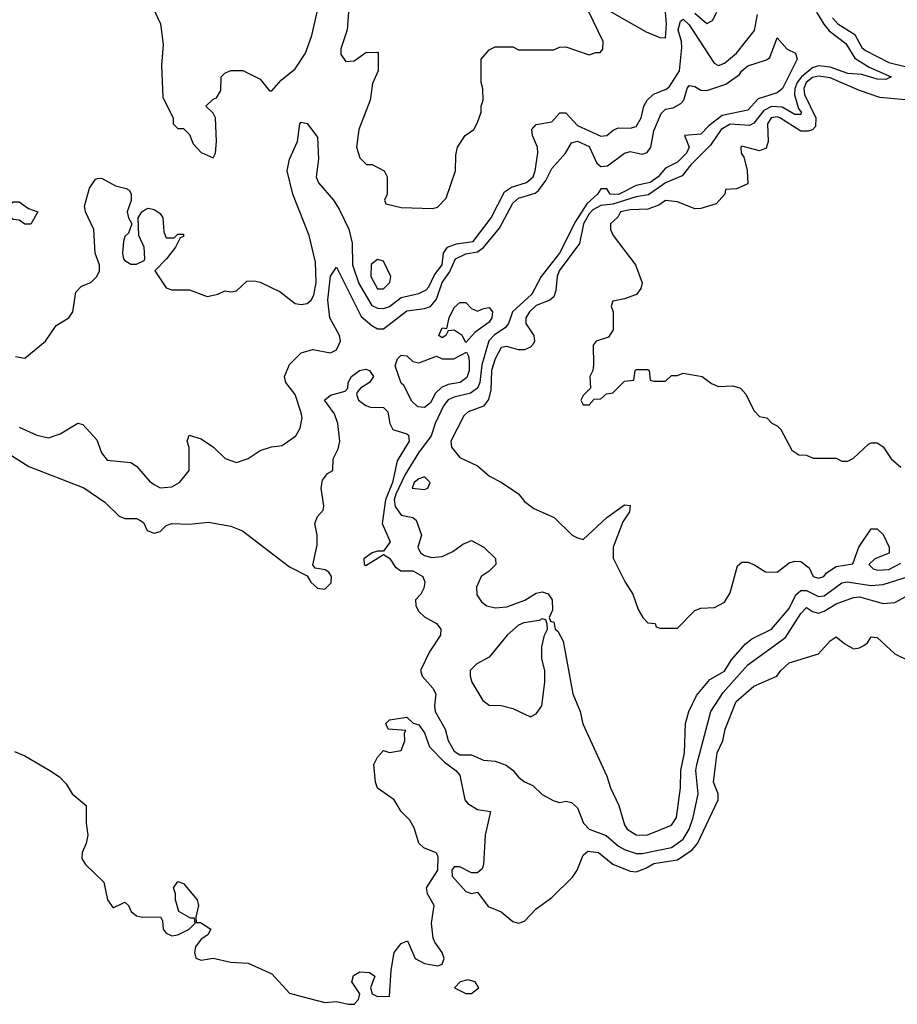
# Model space of a CAD drawing. Header units: inches. Extents: x 2380053 to 2584298, y 380219 to 546618.
# Tile 355 of 656: x 2541712 to 2544699, y 399974 to 403324. Entities that reach past the tile are written whole.
import ezdxf

# ---------------------------------------------------------------- set-up
doc = ezdxf.new("R2010")
doc.units = ezdxf.units.IN
doc.header["$MEASUREMENT"] = 0
doc.layers.add('C5349', color=7, linetype='Continuous')
doc.layers.add('C5440', color=7, linetype='Continuous')

msp = doc.modelspace()

# ---------------------------------------------------------------- linework, layer by layer
at = {"layer": 'C5349', "color": 2, "elevation": 2}
msp.add_lwpolyline([(2542676.6, 400000), (2542750, 399980.5), (2542790, 399983), (2542830, 399974), (2542850, 399974.8), (2542865.2, 399990), (2542867.2, 400000)], dxfattribs=at)
at = {"layer": 'C5440', "color": 2}
for points, elevation in [([(2542165.4, 403365.4), (2542191.3, 403310), (2542199.8, 403239.8), (2542194.8, 403170), (2542199.6, 403059.6), (2542234, 402990), (2542234, 402970), (2542250, 402954), (2542270, 402954), (2542290, 402934), (2542302, 402902), (2542330, 402872), (2542370, 402854), (2542378, 402870), (2542382, 402910), (2542378, 402990), (2542370, 403006), (2542346, 403030), (2542370, 403054), (2542382, 403058), (2542396.4, 403083.6), (2542398, 403130), (2542410, 403142), (2542430, 403151.3), (2542471.6, 403151.6), (2542530, 403122), (2542562, 403082), (2542570, 403082), (2542602, 403118), (2542650, 403157.3), (2542684.5, 403210), (2542706, 403270), (2542724, 403350)], 18), ([(2543670, 403382), (2543843.4, 403283.4), (2543890, 403264), (2543910, 403262), (2543913.1, 403310), (2543906.7, 403386.7)], 18), ([(2541698, 402178), (2541730, 402172), (2541799.3, 402230), (2541836.6, 402283.4), (2541879.3, 402310), (2541892.3, 402330), (2541903.2, 402396.8), (2541922, 402418), (2541954, 402430), (2541974, 402450), (2541984, 402470), (2541984, 402490), (2541968.7, 402530), (2541964, 402610), (2541936, 402670), (2541932.7, 402690), (2541949.3, 402750.7), (2541970, 402782), (2541976.4, 402783.6), (2541990, 402784.7), (2542038.5, 402758.5), (2542074, 402750), (2542084.7, 402744.7), (2542091.1, 402731.1), (2542091.1, 402708.9), (2542078, 402670), (2542082, 402650), (2542094, 402630), (2542082, 402598), (2542070, 402586), (2542064.7, 402570), (2542062, 402530), (2542064.7, 402510), (2542070, 402504.7), (2542090, 402492), (2542110, 402492), (2542135.3, 402504.7), (2542138, 402510), (2542135.3, 402550), (2542118, 402590), (2542115.3, 402650), (2542128, 402670), (2542140.9, 402679.1), (2542150, 402682.8), (2542170, 402678.8), (2542190, 402664.7), (2542198.8, 402650), (2542202, 402602), (2542210, 402582), (2542238, 402582), (2542250, 402594), (2542270, 402594), (2542270, 402586), (2542258, 402582), (2542242, 402550), (2542211.3, 402510), (2542172, 402470), (2542210, 402412), (2542230, 402404.7), (2542290, 402404.7), (2542350, 402382.8), (2542386, 402390), (2542410, 402402), (2542430, 402398), (2542450, 402402), (2542485.2, 402434.8), (2542510, 402436), (2542530, 402430.8), (2542598.5, 402398.5), (2542650, 402358.8), (2542670, 402354.8), (2542690, 402358.8), (2542704, 402370), (2542713.5, 402386.5), (2542721.1, 402430), (2542718.9, 402498.9), (2542697.4, 402590), (2542641.7, 402730), (2542622.6, 402810), (2542629.6, 402850), (2542657, 402910), (2542665.2, 402970), (2542670, 402976), (2542690, 402971), (2542724.9, 402924.9), (2542728.8, 402850), (2542721.1, 402790), (2542729.2, 402769.2), (2542780.4, 402710), (2542799.6, 402679.6), (2542831.5, 402611.5), (2542843.7, 402563.7), (2542845, 402490), (2542866.3, 402426.3), (2542910, 402352.2), (2542930, 402342.6), (2542950, 402341.1), (2542970, 402348.8), (2543010, 402378.9), (2543070, 402392.9), (2543095.4, 402404.6), (2543104.8, 402415.2), (2543123.8, 402456.2), (2543149.7, 402490), (2543154.7, 402530), (2543167.3, 402550), (2543198.5, 402561.5), (2543255.1, 402570), (2543316.4, 402650), (2543361.8, 402738.2), (2543385.5, 402754.5), (2543436.2, 402770), (2543458.9, 402790), (2543466.3, 402810), (2543475.4, 402870), (2543474, 402890), (2543457.6, 402930), (2543454.5, 402950), (2543470, 402967.7), (2543523, 402977), (2543550, 403007.3), (2543570, 403007.7), (2543610, 402964.2), (2543690, 402927.7), (2543710, 402930.7), (2543731.2, 402948.8), (2543750, 402956.4), (2543790, 402954.9), (2543810, 402960.7), (2543827, 402990), (2543836.3, 403030), (2543847.6, 403050), (2543868.8, 403071.1), (2543912.1, 403087.9), (2543923.1, 403096.9), (2543956.9, 403150), (2543965, 403230), (2543964.1, 403250), (2543952.4, 403290), (2543960.5, 403319.5), (2543970, 403325.5), (2543990, 403306.7), (2544075.8, 403175.8), (2544090, 403168.2), (2544110, 403176.4), (2544151.6, 403210), (2544212.7, 403287.3), (2544222.2, 403342.2)], 14), ([(2542831.3, 403350), (2542826.8, 403290), (2542805.4, 403225.4), (2542805.4, 403205.4), (2542822, 403182), (2542850, 403184.7), (2542890, 403212), (2542930, 403214), (2542932, 403210), (2542932, 403150), (2542912.7, 403107.3), (2542904.7, 403050), (2542866, 402950), (2542858, 402890), (2542870, 402854), (2542892, 402832), (2542911.1, 402831.1), (2542952, 402810), (2542962, 402790), (2542962, 402730), (2542954, 402710), (2542958, 402698), (2543010, 402684.7), (2543118, 402682), (2543133.6, 402686.4), (2543163.1, 402716.9), (2543195.3, 402810), (2543196.4, 402863.6), (2543202, 402890), (2543228, 402930), (2543258, 402950), (2543270, 402974), (2543282, 403010), (2543282, 403030), (2543288.7, 403050), (2543288.4, 403088.4), (2543282, 403110), (2543282, 403190), (2543310, 403222), (2543330, 403232), (2543390, 403232), (2543410, 403222), (2543530, 403222), (2543548.8, 403231.1), (2543570, 403231.3), (2543650, 403204.7), (2543672.7, 403212.7), (2543687.3, 403212.7), (2543696.4, 403223.6), (2543698, 403250), (2543647.3, 403352.7)], 18), ([(2544423.2, 403350), (2544448.8, 403308.9), (2544466.5, 403286.5), (2544522.9, 403242.9), (2544553.5, 403193.5), (2544602.3, 403162.3), (2544678, 403130), (2544659.3, 403120.7), (2544630, 403121.3), (2544577.4, 403137.4), (2544530, 403140.9), (2544470, 403162.2), (2544430, 403167.1), (2544410, 403160.7), (2544372.6, 403130), (2544357.3, 403110), (2544349.4, 403090), (2544348.4, 403068.4), (2544362.4, 403022.4), (2544371.3, 403010), (2544370, 403002), (2544350, 403001.1), (2544306.4, 403026.4), (2544270, 403029.1), (2544244.5, 403015.5), (2544210, 402972.4), (2544196, 402964), (2544130, 402968.9), (2544099, 402950), (2544062.9, 402897.1), (2543996.1, 402830), (2543966.8, 402793.2), (2543910, 402768.9), (2543851.4, 402728.6), (2543810, 402721), (2543730, 402696.8), (2543690, 402691.5), (2543662.9, 402677.1), (2543650, 402663.5), (2543631.1, 402630), (2543616.9, 402563.1), (2543548.1, 402470), (2543540.9, 402450), (2543536.7, 402403.3), (2543530, 402381.2), (2543516, 402370), (2543470, 402352.2), (2543447, 402330), (2543434, 402310), (2543434.9, 402290), (2543462, 402250), (2543464, 402230), (2543459.3, 402220.7), (2543450.4, 402209.6), (2543430, 402200.9), (2543410, 402200.9), (2543370, 402211.8), (2543350, 402209.3), (2543330.4, 402170), (2543317.8, 402130), (2543315.4, 402064.6), (2543307.7, 402032.3), (2543290, 402009.4), (2543238, 401990), (2543223.4, 401976.6), (2543178.8, 401890), (2543181, 401870), (2543210, 401834.8), (2543270, 401806), (2543310.7, 401770.7), (2543350, 401751), (2543410, 401711.3), (2543430, 401684.7), (2543461.4, 401661.4), (2543530.6, 401630.6), (2543592, 401570), (2543610, 401561), (2543630, 401556), (2543709.7, 401630.3), (2543770, 401674), (2543790, 401671.3), (2543786.8, 401650), (2543764.7, 401615.3), (2543731.3, 401530), (2543731.6, 401491.6), (2543772, 401410), (2543798, 401370), (2543816.9, 401316.9), (2543832, 401290), (2543850, 401272), (2543874, 401270), (2543878, 401258), (2543890, 401254), (2543950, 401254), (2544010, 401314), (2544030, 401322), (2544076.4, 401323.6), (2544110, 401342), (2544130, 401374), (2544154.6, 401465.4), (2544170, 401478), (2544190, 401478), (2544210, 401471), (2544250, 401446), (2544290, 401444.7), (2544330, 401476.3), (2544350, 401481.6), (2544370, 401480.5), (2544398.8, 401458.8), (2544412, 401430), (2544430, 401424), (2544448, 401430), (2544458, 401442), (2544490, 401464), (2544547.3, 401472.7), (2544568, 401530), (2544610, 401592), (2544630, 401592), (2544650, 401572), (2544671, 401529), (2544670.7, 401509.3), (2544622, 401490), (2544602, 401470), (2544616, 401456), (2544630.9, 401450.9), (2544670, 401453), (2544710, 401474.8)], 14), ([(2544010, 403346.4), (2544050, 403311.3), (2544070, 403322), (2544084, 403350)], 18), ([(2544478, 403330), (2544496.4, 403310), (2544554.3, 403274.3), (2544577.6, 403230), (2544590, 403219.5), (2544670, 403178.6), (2544790, 403149)], 18), ([(2541710, 401937.3), (2541770, 401910.6), (2541810, 401902), (2541850, 401914.8), (2541910, 401950.8), (2541926.4, 401946.4), (2541974.2, 401894.2), (2541990.6, 401850.6), (2542010, 401826), (2542090, 401818), (2542110, 401804.7), (2542153.7, 401753.7), (2542170, 401742.8), (2542190, 401731), (2542230, 401734.8), (2542255.3, 401750), (2542288.7, 401790), (2542288.9, 401868.9), (2542282, 401890), (2542289, 401911), (2542330, 401898), (2542372, 401870), (2542411.1, 401831.1), (2542450, 401818), (2542490, 401831.3), (2542530, 401858), (2542569, 401871), (2542604.7, 401875.3), (2542651.9, 401908.1), (2542666, 401934), (2542672.7, 401970), (2542670, 401986), (2542650, 402048.7), (2542617.2, 402090), (2542613.2, 402110), (2542630, 402151), (2542669.6, 402190.4), (2542710, 402201.6), (2542770, 402190.7), (2542790, 402201), (2542799.7, 402220.3), (2542803.6, 402230), (2542800.5, 402250), (2542766.9, 402310), (2542760.9, 402370), (2542770, 402451.3), (2542790, 402482), (2542874.1, 402314.1), (2542910, 402283.1), (2542930, 402272.4), (2542950, 402272.4), (2543030, 402333.4), (2543090, 402341.3), (2543110, 402348.2), (2543130, 402373), (2543149.8, 402430), (2543174.6, 402465.4), (2543195.6, 402510), (2543230, 402527.4), (2543270, 402534.2), (2543290, 402548.9), (2543345.3, 402614.7), (2543390, 402699.5), (2543410, 402716.5), (2543465.8, 402734.2), (2543477.5, 402742.5), (2543502.7, 402777.3), (2543522.7, 402817.3), (2543569.3, 402870), (2543590, 402904.9), (2543610, 402910.3), (2543650, 402893.1), (2543676.3, 402836.3), (2543690, 402824.9), (2543712.6, 402827.4), (2543770, 402870.4), (2543790, 402875.3), (2543830, 402867), (2543847.7, 402872.3), (2543859.6, 402890), (2543870, 402946), (2543895.4, 403004.6), (2543910, 403019.3), (2543935.2, 403024.8), (2543961.4, 403038.6), (2543972, 403050), (2543982.9, 403090), (2543990, 403100.7), (2544010, 403097.3), (2544030, 403084.9), (2544050, 403083.8), (2544115.3, 403104.7), (2544162, 403138), (2544169.4, 403150), (2544190, 403166.8), (2544252.9, 403187.1), (2544264.7, 403195.3), (2544290, 403262), (2544323.5, 403223.5), (2544352, 403210), (2544358, 403190), (2544307.3, 403090), (2544290, 403075.1), (2544225.3, 403054.7), (2544190, 403016), (2544102, 402998), (2544057.3, 402962.7), (2544030, 402934.5), (2543974, 402930), (2543990.5, 402890.5), (2543981.6, 402870), (2543950, 402839.5), (2543910, 402819.3), (2543884.4, 402790), (2543857.1, 402770), (2543810, 402759.7), (2543750, 402729.9), (2543721.2, 402730), (2543710, 402748.7), (2543690, 402748.7), (2543678.8, 402730), (2543641.8, 402698.2), (2543602.9, 402637.1), (2543549.1, 402530), (2543486.3, 402450), (2543454.3, 402390), (2543389.4, 402330.6), (2543375.6, 402290), (2543364.6, 402275.4), (2543327.8, 402252.2), (2543308.3, 402231.7), (2543284.6, 402150), (2543277.8, 402090), (2543270.2, 402069.9), (2543246.6, 402053.4), (2543190, 402040.3), (2543170, 402031), (2543154.3, 402010), (2543125.3, 401950), (2543112, 401908), (2543068.9, 401850), (2543023.3, 401776.7), (2542991.7, 401710), (2542986.7, 401690), (2542990, 401667.3), (2543010, 401638), (2543050.4, 401630.4), (2543061.4, 401621.4), (2543078.8, 401570), (2543067.3, 401530), (2543076, 401510), (2543090, 401500.7), (2543114.4, 401494.4), (2543150, 401497.3), (2543185.6, 401514.4), (2543220.2, 401539.8), (2543250, 401552), (2543292, 401530), (2543331.2, 401491.1), (2543332, 401470), (2543310, 401448), (2543282, 401430), (2543266.4, 401393.6), (2543267.1, 401367.1), (2543283.5, 401343.5), (2543302, 401330), (2543330, 401322.8), (2543370, 401326.8), (2543431.4, 401348.6), (2543470, 401373), (2543490, 401377.1), (2543510.5, 401370.5), (2543524, 401350), (2543524.7, 401315.3), (2543514, 401290), (2543518, 401278), (2543530, 401274), (2543534, 401250), (2543543.6, 401243.6), (2543562, 401210), (2543594, 401030), (2543619.1, 400970), (2543628.3, 400928.3), (2543710.6, 400750.6), (2543722.8, 400710), (2543751, 400650), (2543770, 400584.7), (2543778.8, 400570), (2543810, 400550.7), (2543846, 400550), (2543930, 400584), (2543947, 400610), (2543960.9, 400710), (2543961.6, 400770), (2543974.3, 400830), (2543978, 400930), (2543989.6, 400970.4), (2544015.3, 401024.7), (2544060.7, 401079.3), (2544110, 401108), (2544133.9, 401146.1), (2544180.4, 401199.6), (2544203, 401217), (2544270, 401250.7), (2544330, 401320.4), (2544353, 401367), (2544370, 401382), (2544390, 401381.6), (2544430, 401361.3), (2544450, 401364.4), (2544510, 401407.9), (2544528, 401412), (2544610, 401399.1), (2544650, 401402.3), (2544762, 401438)], 10), ([(2544750, 403049.5), (2544639.6, 403059.6), (2544570, 403082.9), (2544470, 403126.4), (2544430, 403132.3), (2544410, 403127.6), (2544388.5, 403110), (2544380.7, 403090), (2544382.9, 403070), (2544421.3, 402990), (2544419.7, 402960.3), (2544410.3, 402949.7), (2544395.4, 402944.6), (2544370, 402944.7), (2544299.3, 402990), (2544290, 402993.3), (2544268.8, 402990), (2544256.4, 402970), (2544259.3, 402910), (2544252.7, 402887.3), (2544230, 402878), (2544170, 402894), (2544166, 402890), (2544167.3, 402870), (2544176.4, 402856.4), (2544187.9, 402812.1), (2544190, 402766), (2544151.2, 402748.9), (2544114, 402746), (2544112, 402730), (2544082, 402698), (2544030, 402682), (2544010, 402680.9), (2543950, 402704), (2543910, 402709), (2543887.1, 402692.9), (2543850, 402679.5), (2543790, 402676.9), (2543756, 402670), (2543747.3, 402652.7), (2543722, 402630), (2543722, 402610), (2543731.3, 402590), (2543807.3, 402490), (2543830.8, 402429.2), (2543826, 402410), (2543810.7, 402389.3), (2543770, 402374), (2543730, 402366), (2543724.7, 402350), (2543731.3, 402330), (2543731.3, 402268.7), (2543716, 402244), (2543674, 402230), (2543663.6, 402216.4), (2543664.7, 402150), (2543662, 402130), (2543652, 402110), (2543654, 402070), (2543630, 402046), (2543622, 402030), (2543630, 402014), (2543650, 402014), (2543667.3, 402032.7), (2543690, 402034), (2543708.4, 402051.6), (2543730, 402054), (2543770, 402094), (2543802, 402098), (2543806, 402130), (2543810, 402134), (2543850, 402134), (2543854, 402130), (2543858, 402098), (2543870, 402094), (2543910, 402094), (2543930, 402114), (2543950, 402114), (2543970, 402122), (2544034, 402110), (2544066.4, 402086.4), (2544090, 402076), (2544138.5, 402078.5), (2544164.7, 402070), (2544182.8, 402050), (2544210, 401994), (2544230, 401974), (2544254, 401970), (2544271.6, 401951.6), (2544290, 401942), (2544302, 401930), (2544339.6, 401859.6), (2544363.6, 401843.6), (2544390, 401842), (2544412.7, 401832.7), (2544490, 401832), (2544510, 401822), (2544530, 401822), (2544550, 401832), (2544600.2, 401879.8), (2544610, 401884.7), (2544630, 401884.7), (2544650, 401871.3), (2544678, 401830), (2544710, 401802)], 18), ([(2541633.5, 401873.5), (2541743.4, 401803.4), (2541930, 401730.8), (2542002, 401682), (2542050, 401634.8), (2542070, 401627.3), (2542110, 401626.8), (2542121.4, 401621.4), (2542133, 401613), (2542146, 401586), (2542170, 401577.3), (2542190, 401582.8), (2542210, 401602.8), (2542230, 401610.5), (2542290, 401607.7), (2542354, 401614), (2542430, 401601), (2542470, 401584.7), (2542630, 401462.8), (2542690, 401432), (2542702.8, 401410), (2542726, 401390), (2542750, 401386), (2542772.2, 401407.8), (2542773.3, 401430), (2542763.9, 401443.9), (2542751.8, 401451.8), (2542718, 401458), (2542709, 401469), (2542724.2, 401535.8), (2542724.7, 401570), (2542716.3, 401610), (2542725.9, 401634.1), (2542744.5, 401655.5), (2542747, 401670), (2542737.4, 401730), (2542742.6, 401757.4), (2542759.5, 401780.5), (2542778, 401790), (2542779, 401830), (2542796.2, 401863.8), (2542800.9, 401890), (2542794.5, 401950), (2542783.5, 401983.5), (2542749.2, 402030), (2542770, 402046.8), (2542819.3, 402060.7), (2542829.2, 402070.8), (2542829.4, 402090), (2542841.2, 402110), (2542868.7, 402130), (2542890, 402134.8), (2542902, 402130), (2542916, 402110), (2542902, 402090), (2542871.3, 402070), (2542862, 402058), (2542858, 402050), (2542864.7, 402030), (2542890, 402011), (2542906, 402006), (2542950, 402004.7), (2542964.7, 401990), (2542971.3, 401950), (2542982, 401930), (2543030, 401914.8), (2543034.8, 401910), (2543037.1, 401890), (2542997.1, 401822.9), (2542980.2, 401750), (2542956.8, 401690), (2542945.7, 401610), (2542972.5, 401547.5), (2542950, 401515.3), (2542930, 401516), (2542912, 401510), (2542882.8, 401490), (2542884.7, 401470), (2542890, 401466.8), (2542950, 401504.7), (2542970, 401492), (2542990, 401463), (2543009, 401449), (2543050, 401448.9), (2543083.8, 401430), (2543090.5, 401410), (2543087, 401390), (2543077.1, 401370), (2543059.3, 401350), (2543060.4, 401330), (2543070.5, 401310), (2543090, 401292.7), (2543130.8, 401270), (2543144.9, 401250), (2543144, 401230), (2543106.6, 401173.4), (2543075.5, 401110), (2543081.6, 401090), (2543118, 401050), (2543128.2, 401030), (2543123.1, 400990), (2543125.3, 400970), (2543160.4, 400910), (2543170, 400871.3), (2543190, 400834.8), (2543210, 400823.1), (2543250, 400823), (2543290, 400804.7), (2543330, 400801), (2543367.5, 400787.5), (2543390.6, 400770.6), (2543410, 400746.8), (2543430, 400731), (2543458, 400718), (2543490, 400688.2), (2543530, 400666), (2543550, 400661), (2543570, 400664.7), (2543590, 400661), (2543610, 400642.8), (2543630.4, 400590), (2543650, 400570.4), (2543708, 400548), (2543750, 400511.8), (2543770, 400500.3), (2543810, 400487.6), (2543830, 400486.9), (2543930, 400507.1), (2543970, 400536.4), (2543989.7, 400570), (2544003.5, 400610), (2544020.4, 400690), (2544013.1, 400770), (2544016.4, 400790), (2544064.4, 400970), (2544105.5, 401034.5), (2544190, 401128.7), (2544317.5, 401222.5), (2544370, 401304), (2544390, 401324), (2544410.3, 401310.3), (2544430, 401304.9), (2544450, 401311.8), (2544490, 401337), (2544550, 401358.4), (2544570, 401360.3), (2544650, 401337.6), (2544690, 401341.6), (2544730, 401363)], 6), ([(2542867.2, 400000), (2542869.2, 400010), (2542842.7, 400050), (2542848.1, 400071.9), (2542870, 400084.9), (2542902, 400082), (2542920.7, 400070), (2542906, 400030), (2542911.3, 400010), (2542930, 400000.7), (2542970, 400002), (2542976, 400090), (2542986.9, 400150), (2543010, 400180.7), (2543031.3, 400190), (2543057.3, 400130), (2543090, 400113), (2543135.1, 400104.9), (2543149.3, 400110.7), (2543156, 400130), (2543149.3, 400150), (2543124.9, 400184.9), (2543119.6, 400199.6), (2543113.3, 400250), (2543123, 400310), (2543099.7, 400350), (2543096.3, 400370), (2543134.5, 400430), (2543136.6, 400476.6), (2543129.6, 400489.6), (2543086.9, 400506.9), (2543070, 400522.7), (2543054.5, 400574.5), (2543040.1, 400600.1), (2543009.6, 400630), (2542986, 400670), (2542930, 400709.4), (2542922.4, 400730), (2542917.6, 400790), (2542930, 400814.8), (2542950, 400838), (2542970, 400831.3), (2543010, 400838), (2543022.7, 400870), (2543022, 400898), (2543026, 400906), (2542966, 400910), (2542958, 400930), (2542970, 400942), (2543030, 400951.3), (2543051, 400931), (2543070, 400924.7), (2543090, 400898), (2543106.8, 400850), (2543157.5, 400797.5), (2543196.3, 400770), (2543210, 400754), (2543227.3, 400670), (2543237.1, 400657.1), (2543270, 400637.3), (2543314, 400630), (2543295.5, 400550), (2543290.4, 400449.6), (2543285.5, 400434.5), (2543270, 400421.2), (2543250, 400420.9), (2543210, 400441.2), (2543190, 400442), (2543182.8, 400430), (2543184, 400410), (2543230, 400358), (2543250, 400351.3), (2543270, 400356), (2543306.7, 400306.7), (2543350, 400288.4), (2543390, 400256.3), (2543410, 400250.6), (2543430, 400257.3), (2543470, 400299.1), (2543522.4, 400337.6), (2543593.3, 400406.7), (2543609.4, 400430), (2543630, 400482), (2543645.2, 400494.8), (2543682, 400490), (2543730.4, 400450.4), (2543790, 400427.3), (2543810, 400424.9), (2543843.3, 400436.7), (2543870, 400453.1), (2543950, 400466), (2544000.1, 400499.9), (2544018.5, 400521.5), (2544089.2, 400670), (2544089.2, 400690), (2544073.2, 400730), (2544085.1, 400830), (2544104.5, 400870), (2544113.2, 400910), (2544150, 401004.7), (2544210, 401056), (2544289.1, 401090.9), (2544302, 401110), (2544330, 401136), (2544430, 401166), (2544470, 401211), (2544490, 401224.7), (2544520.4, 401200.4), (2544550, 401184), (2544570, 401186.8), (2544584.8, 401195.2), (2544596.6, 401203.4), (2544610, 401224.7), (2544630, 401222), (2544690, 401166), (2544741.4, 401141.4)], 2), ([(2541694.4, 400834.4), (2541730, 400819.1), (2541814.8, 400770), (2541847.5, 400747.5), (2541870, 400724.7), (2541890.8, 400690), (2541938, 400650), (2541938, 400590), (2541944.2, 400550), (2541938.6, 400521.4), (2541924.9, 400490), (2541924, 400470), (2541936, 400450), (2541998, 400390), (2542011.3, 400330), (2542030, 400302), (2542070, 400322), (2542082, 400310), (2542091, 400290), (2542110, 400274.8), (2542130, 400270.7), (2542191.1, 400271.1), (2542198, 400258), (2542200.7, 400230), (2542210, 400216), (2542230, 400206.8), (2542250, 400210.7), (2542288.7, 400230), (2542308.7, 400250), (2542307.3, 400267.3), (2542292.7, 400267.3), (2542254, 400290), (2542242, 400330), (2542242, 400350), (2542235.3, 400370), (2542250, 400391.3), (2542270, 400384.7), (2542316, 400330), (2542321, 400310), (2542311.3, 400270), (2542312.7, 400252.7), (2542327.3, 400252.7), (2542362, 400230), (2542352, 400210), (2542330, 400195.3), (2542310.8, 400170), (2542306.8, 400150), (2542311.3, 400131.3), (2542330, 400124.7), (2542370, 400131), (2542430, 400117.3), (2542490, 400114), (2542570, 400077.3), (2542630, 400012.4), (2542676.6, 400000)], 2)]:
    msp.add_lwpolyline(points, dxfattribs=dict(at, elevation=elevation))
for points, elevation in [([(2541730, 402628.7), (2541710, 402642), (2541690, 402644), (2541682, 402650), (2541665.2, 402670), (2541670, 402691), (2541690, 402704.7), (2541710, 402704.7), (2541742, 402682), (2541774, 402670), (2541750, 402628.7)], 14), ([(2542930, 402508.7), (2542908.4, 402491.6), (2542907.2, 402450), (2542930, 402408.4), (2542950, 402408.4), (2542972, 402430), (2542975.1, 402450), (2542950, 402502)], 18), ([(2543270, 402332), (2543290, 402342), (2543310, 402344.7), (2543321, 402330), (2543318.8, 402310), (2543310, 402295.3), (2543260.5, 402259.5), (2543230, 402226), (2543218, 402250), (2543190, 402268), (2543170, 402266), (2543162, 402250), (2543150, 402242), (2543138, 402250), (2543150, 402276), (2543166, 402274), (2543174, 402310), (2543190, 402344.7), (2543210, 402362), (2543230, 402362), (2543250, 402342)], 6), ([(2543090, 402004.2), (2543067, 402007), (2543046.2, 402026.2), (2543019, 402079), (2543010, 402088), (2542990, 402146), (2542997.2, 402170), (2543010, 402182.8), (2543030, 402181), (2543050, 402160.7), (2543070, 402156.3), (2543130, 402178.8), (2543150, 402170.7), (2543189.2, 402170.8), (2543232.7, 402192.7), (2543239.8, 402179.8), (2543242, 402162), (2543241.3, 402130), (2543233.5, 402106.5), (2543210.8, 402090), (2543170, 402083), (2543147.1, 402072.9), (2543126.7, 402053.3), (2543110, 402020.9)], 6), ([(2543090, 401769.3), (2543070, 401762), (2543054, 401750), (2543048, 401730), (2543090, 401725.3), (2543101.2, 401730), (2543109.3, 401750)], 14), ([(2543490, 401286), (2543479.8, 401280.2), (2543427.9, 401272.1), (2543410, 401264), (2543371, 401230), (2543310, 401155.3), (2543267.5, 401132.5), (2543244.7, 401110), (2543244.7, 401090), (2543251, 401070), (2543287.5, 401007.5), (2543310, 400991.3), (2543350.9, 400990.9), (2543390, 400981), (2543450, 400952), (2543470, 400962), (2543488.7, 400990), (2543499, 401070), (2543499, 401110), (2543489.1, 401149.1), (2543489, 401190), (2543498, 401230), (2543508, 401250), (2543507.3, 401267.3), (2543502, 401282)], 10), ([(2543237, 400057), (2543211.3, 400050), (2543191.3, 400030), (2543230, 400010.7), (2543250, 400010.7), (2543270, 400026.8), (2543274, 400030), (2543262, 400050)], 2)]:
    msp.add_lwpolyline(points, close=True, dxfattribs=dict(at, elevation=elevation))

doc.saveas('drawing.dxf')
